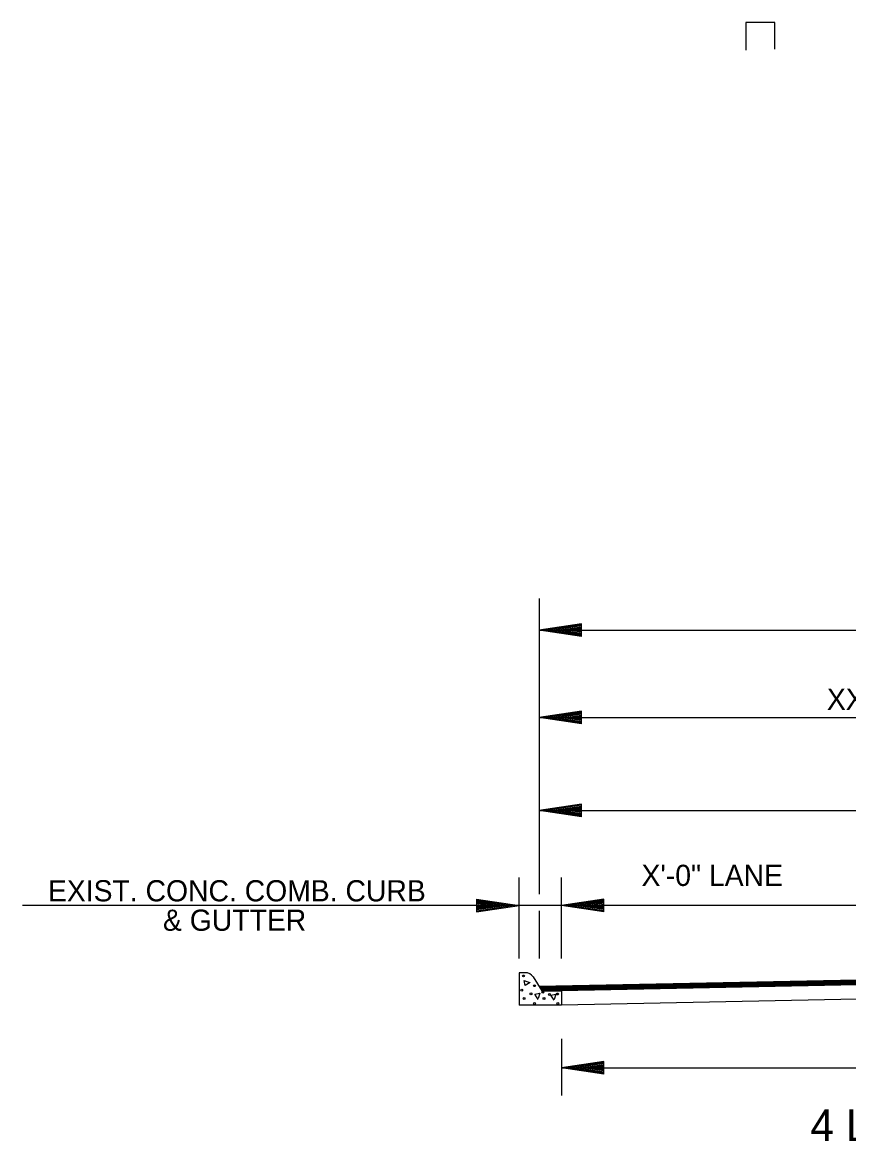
# Model space of a CAD drawing. Extents: x 544199 to 1930787, y -1968972 to 596640.
# Drawn here: x 551537 to 551829.5, y -1963317.3 to -1962921.4 of the extents above; entities that cross this region are included whole.
import ezdxf

# ---------------------------------------------------------------- set-up
doc = ezdxf.new("R2010")
doc.units = 0
for name, color, linetype in [('R_Border', 7, 'Continuous'), ('R_Border Notes', 7, 'Continuous'), ('R_Draft', 7, 'Continuous')]:
    doc.layers.add(name, color=color, linetype=linetype)

msp = doc.modelspace()

# ---------------------------------------------------------------- linework, layer by layer
at = {"layer": 'R_Border'}
for p, q in [((551803.33, -1962921.37), (551793.16, -1962921.37)), ((551793.16, -1962921.37), (551793.16, -1962931.19)), ((551803.33, -1962930.81), (551803.33, -1962921.37))]:
    msp.add_line(p, q, dxfattribs=at)
at = {"layer": 'R_Border Notes'}
msp.add_line((551727.85, -1963263.92), (551727.85, -1963269.02), dxfattribs=at)
at = {"layer": 'R_Draft'}
for p, q in [((551719.95, -1963125.12), (551719.95, -1963229.78)), ((551734.95, -1963134.13), (551719.95, -1963136.38)), ((551719.95, -1963136.38), (552215.61, -1963136.38)), ((551734.95, -1963138.63), (551719.95, -1963136.38)), ((551734.95, -1963134.51), (551722.46, -1963136.38)), ((551734.95, -1963138.26), (551722.46, -1963136.38)), ((551734.95, -1963134.89), (551725.04, -1963136.38)), ((551734.95, -1963137.88), (551725.04, -1963136.38)), ((551734.95, -1963135.27), (551727.53, -1963136.38)), ((551734.95, -1963137.5), (551727.53, -1963136.38)), ((551734.95, -1963135.65), (551730.08, -1963136.38)), ((551734.95, -1963137.11), (551730.08, -1963136.38)), ((551734.95, -1963136.03), (551732.58, -1963136.38)), ((551734.95, -1963136.74), (551732.58, -1963136.38)), ((551734.95, -1963138.63), (551734.95, -1963134.13)), ((551734.95, -1963165), (551719.95, -1963167.25)), ((551734.95, -1963169.5), (551734.95, -1963165)), ((551719.95, -1963167.25), (552215.61, -1963167.25)), ((551734.95, -1963169.5), (551719.95, -1963167.25)), ((551734.95, -1963165.38), (551722.46, -1963167.25)), ((551734.95, -1963169.13), (551722.46, -1963167.25)), ((551734.95, -1963165.76), (551725.04, -1963167.25)), ((551734.95, -1963168.75), (551725.04, -1963167.25)), ((551734.95, -1963166.14), (551727.53, -1963167.25)), ((551734.95, -1963168.37), (551727.53, -1963167.25)), ((551734.95, -1963166.52), (551730.08, -1963167.25)), ((551734.95, -1963167.98), (551730.08, -1963167.25)), ((551734.95, -1963166.9), (551732.58, -1963167.25)), ((551734.95, -1963167.61), (551732.58, -1963167.25)), ((551734.95, -1963197.93), (551719.95, -1963200.18)), ((551719.95, -1963200.18), (552215.61, -1963200.18)), ((551734.95, -1963202.43), (551719.95, -1963200.18)), ((551734.95, -1963198.31), (551722.46, -1963200.18)), ((551734.95, -1963202.06), (551722.46, -1963200.18)), ((551734.95, -1963198.69), (551725.04, -1963200.18)), ((551734.95, -1963201.68), (551725.04, -1963200.18)), ((551734.95, -1963199.07), (551727.53, -1963200.18)), ((551734.95, -1963201.3), (551727.53, -1963200.18)), ((551734.95, -1963199.45), (551730.08, -1963200.18)), ((551734.95, -1963200.91), (551730.08, -1963200.18)), ((551734.95, -1963199.83), (551732.58, -1963200.18)), ((551734.95, -1963200.54), (551732.58, -1963200.18)), ((551734.95, -1963202.43), (551734.95, -1963197.93)), ((551712.85, -1963252.55), (551712.85, -1963223.83)), ((551727.85, -1963252.38), (551727.85, -1963223.83)), ((551727.85, -1963252.55), (551727.85, -1963223.83)), ((551697.83, -1963231.47), (551712.83, -1963233.72)), ((551697.83, -1963231.47), (551697.83, -1963235.97)), ((551697.83, -1963231.85), (551710.33, -1963233.72)), ((551697.83, -1963232.23), (551707.75, -1963233.72)), ((551742.85, -1963231.47), (551727.85, -1963233.72)), ((551742.85, -1963231.85), (551730.35, -1963233.72)), ((551742.85, -1963232.23), (551732.93, -1963233.72)), ((551742.85, -1963235.97), (551742.85, -1963231.47)), ((551727.85, -1963233.72), (551537.04, -1963233.72)), ((551697.83, -1963232.6), (551705.25, -1963233.72)), ((551697.83, -1963232.99), (551702.71, -1963233.72)), ((551697.83, -1963233.37), (551700.2, -1963233.72)), ((551697.83, -1963235.97), (551712.83, -1963233.72)), ((551697.83, -1963234.46), (551702.71, -1963233.72)), ((551697.83, -1963235.21), (551707.75, -1963233.72)), ((551697.83, -1963235.6), (551710.33, -1963233.72)), ((551697.83, -1963234.84), (551705.25, -1963233.72)), ((551697.83, -1963234.07), (551700.2, -1963233.72)), ((551719.95, -1963235.6), (551719.95, -1963252.55)), ((551847.85, -1963233.72), (551727.85, -1963233.72)), ((551742.85, -1963235.97), (551727.85, -1963233.72)), ((551742.85, -1963235.6), (551730.35, -1963233.72)), ((551742.85, -1963235.21), (551732.93, -1963233.72)), ((551742.85, -1963232.6), (551735.43, -1963233.72)), ((551742.85, -1963234.84), (551735.43, -1963233.72)), ((551742.85, -1963232.99), (551737.97, -1963233.72)), ((551742.85, -1963234.45), (551737.97, -1963233.72)), ((551742.85, -1963233.37), (551740.48, -1963233.72)), ((551742.85, -1963234.07), (551740.48, -1963233.72)), ((551715.02, -1963257.53), (551712.85, -1963257.57)), ((551712.85, -1963257.57), (551712.85, -1963269.02)), ((551717.83, -1963259.03), (551720.93, -1963263.92)), ((551967.78, -1963257.43), (551719.95, -1963262.38)), ((551967.78, -1963257.73), (551720.14, -1963262.68)), ((551967.78, -1963258.03), (551720.33, -1963262.97)), ((551967.78, -1963258.33), (551720.51, -1963263.27)), ((551967.78, -1963258.63), (551720.7, -1963263.57)), ((551967.78, -1963258.93), (551720.89, -1963263.86)), ((551967.78, -1963259.13), (551727.85, -1963263.92)), ((551720.93, -1963263.92), (551727.85, -1963263.92)), ((551727.85, -1963263.92), (551727.85, -1963267.42)), ((551727.85, -1963263.92), (551727.85, -1963267.42)), ((551967.85, -1963264.22), (551727.85, -1963269.02)), ((551727.85, -1963269.02), (551712.85, -1963269.02)), ((551727.85, -1963280.94), (551727.85, -1963300.94)), ((551742.85, -1963288.94), (551727.85, -1963291.19)), ((551727.85, -1963291.19), (552207.63, -1963291.19)), ((551742.85, -1963293.44), (551727.85, -1963291.19)), ((551742.85, -1963289.31), (551730.35, -1963291.19)), ((551742.85, -1963293.06), (551730.35, -1963291.19)), ((551742.85, -1963289.69), (551732.93, -1963291.19)), ((551742.85, -1963292.68), (551732.93, -1963291.19)), ((551742.85, -1963290.07), (551735.43, -1963291.19)), ((551742.85, -1963292.3), (551735.43, -1963291.19)), ((551742.85, -1963290.45), (551737.97, -1963291.19)), ((551742.85, -1963291.91), (551737.97, -1963291.19)), ((551742.85, -1963290.83), (551740.48, -1963291.19)), ((551742.85, -1963291.54), (551740.48, -1963291.19)), ((551742.85, -1963293.44), (551742.85, -1963288.94))]:
    msp.add_line(p, q, dxfattribs=at)
for points in [[(551716.79, -1963260.99), (551715.03, -1963262.12), (551714.65, -1963260.35), (551716.56, -1963260.99)], [(551719.6, -1963266.97), (551718.47, -1963265.18), (551720.23, -1963264.81), (551719.6, -1963266.7)], [(551725.26, -1963267.29), (551724.13, -1963265.5), (551725.9, -1963265.14), (551725.26, -1963267.03)]]:
    msp.add_lwpolyline(points, dxfattribs=at)
for centre in [(551714.41, -1963258.7), (551713.78, -1963263.73), (551718.33, -1963262.13), (551721.26, -1963264.47), (551714.6, -1963266.7), (551717.07, -1963264.99), (551718.35, -1963268.42), (551721.67, -1963266.63), (551723.57, -1963265.24), (551726.5, -1963265.07), (551726.6, -1963268.42)]:
    msp.add_circle(centre, 0.339, dxfattribs=at)
msp.add_arc((551715.07, -1963260.79), 3.26, 32.2756, 91.1196, dxfattribs=at)

# ---------------------------------------------------------------- texts
for s, height, p in [('XX\'-X" ACHM SURFACE COURSE (1/2") FOR LEVELING *', 7.5, (551821.8, -1963164.57)), ('X\'-0" LANE', 7.5, (551756.19, -1963226.86)), ('EXIST. CONC. COMB. CURB', 7.5, (551546.09, -1963232.31)), ('& GUTTER ', 7.5, (551586.82, -1963242.71)), ('4 LANE CURB & GUTTER OVERLAY', 11.25, (551815.96, -1963317.13))]:
    msp.add_text(s, height=height, dxfattribs=at).set_placement(p)

doc.saveas('drawing.dxf')
